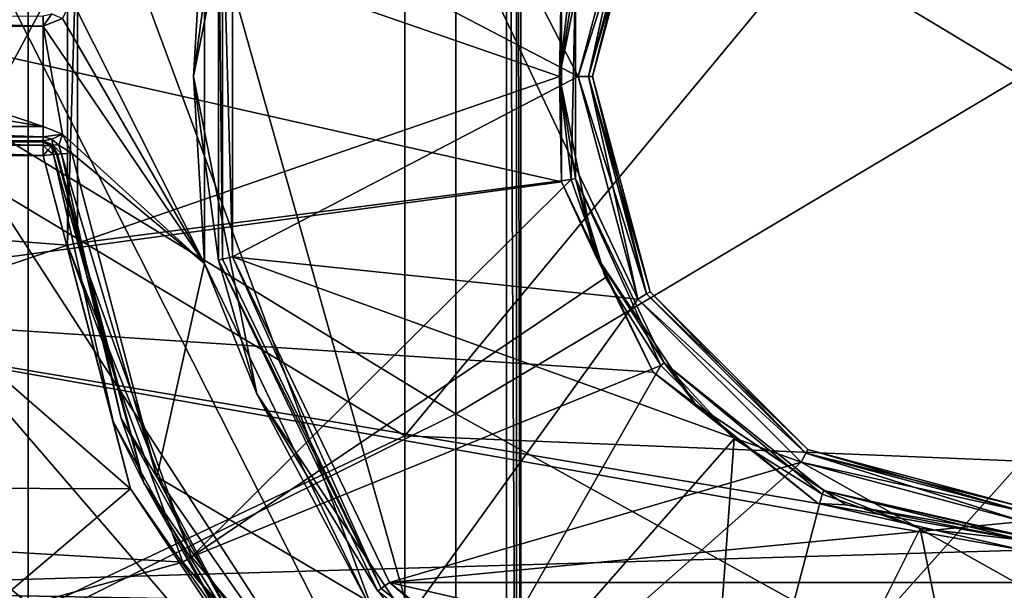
# Model space of a CAD drawing. Extents: x -252 to 252, y -10 to 1339.
# Tile 551 of 656: x -117 to -110, y 1254 to 1258. Entities that reach past the tile are written whole.
import ezdxf

# ---------------------------------------------------------------- set-up
doc = ezdxf.new("R2010")
doc.units = 0
doc.header["$LTSCALE"] = 52.148148
for name, color, linetype in [('172', 7, 'CONTINUOUS'), ('175', 7, 'CONTINUOUS'), ('1904', 7, 'CONTINUOUS'), ('1919', 7, 'CONTINUOUS'), ('2779', 7, 'CONTINUOUS'), ('2783', 7, 'CONTINUOUS'), ('3860', 7, 'CONTINUOUS'), ('3866', 7, 'CONTINUOUS'), ('3872', 7, 'CONTINUOUS'), ('3873', 7, 'CONTINUOUS'), ('3899', 7, 'CONTINUOUS'), ('3901', 7, 'CONTINUOUS'), ('3903', 7, 'CONTINUOUS'), ('570', 7, 'CONTINUOUS'), ('574', 7, 'CONTINUOUS'), ('595', 7, 'CONTINUOUS'), ('596', 7, 'CONTINUOUS'), ('598', 7, 'CONTINUOUS'), ('599', 7, 'CONTINUOUS'), ('635', 7, 'CONTINUOUS'), ('639', 7, 'CONTINUOUS'), ('653', 7, 'CONTINUOUS'), ('668', 7, 'CONTINUOUS'), ('669', 7, 'CONTINUOUS'), ('670', 7, 'CONTINUOUS'), ('671', 7, 'CONTINUOUS'), ('672', 7, 'CONTINUOUS'), ('677', 7, 'CONTINUOUS'), ('678', 7, 'CONTINUOUS'), ('679', 7, 'CONTINUOUS'), ('752', 7, 'CONTINUOUS'), ('754', 7, 'CONTINUOUS'), ('756', 7, 'CONTINUOUS')]:
    doc.layers.add(name, color=color, linetype=linetype)

msp = doc.modelspace()

# ---------------------------------------------------------------- linework, layer by layer
at = {"layer": '172', "color": 7, "linetype": 'CONTINUOUS'}
for points in [[(-118.4789, 1257.5057, 16.5182), (-114.3079, 1260.0066, 17.5635), (-118.4789, 1261.9852, 16.3132), (-118.4789, 1257.5057, 16.5182)], [(-110.0084, 1254.8203, 17.9291), (-110.0084, 1260.1796, 17.9291), (-114.3079, 1254.9971, 17.5637), (-110.0084, 1254.8203, 17.9291)], [(-114.3079, 1254.9971, 17.5637), (-110.0084, 1260.1796, 17.9291), (-114.3079, 1260.0066, 17.5635), (-114.3079, 1254.9971, 17.5637)], [(-114.3079, 1254.9971, 17.5637), (-114.3079, 1260.0066, 17.5635), (-118.4789, 1257.5057, 16.5182), (-114.3079, 1254.9971, 17.5637)], [(-118.4789, 1253.0261, 16.3142), (-114.3079, 1254.9971, 17.5637), (-118.4789, 1257.5057, 16.5182), (-118.4789, 1253.0261, 16.3142)], [(-114.3079, 1250.0124, 17.0653), (-114.3079, 1254.9971, 17.5637), (-118.4789, 1253.0261, 16.3142), (-114.3079, 1250.0124, 17.0653)], [(-114.3079, 1250.0124, 17.0653), (-110.0084, 1254.8203, 17.9291), (-114.3079, 1254.9971, 17.5637), (-114.3079, 1250.0124, 17.0653)], [(-110.0084, 1249.491, 17.3627), (-110.0084, 1254.8203, 17.9291), (-114.3079, 1250.0124, 17.0653), (-110.0084, 1249.491, 17.3627)]]:
    msp.add_3dface(points, dxfattribs=at)
at = {"layer": '175', "color": 7, "linetype": 'CONTINUOUS'}
for points in [[(-110.0075, 1262.0316, 16.7927), (-110.0075, 1257.5, 17), (-113.9518, 1259.8751, 16.6152), (-110.0075, 1262.0316, 16.7927)], [(-117.7886, 1261.7397, 15.5148), (-113.9518, 1259.8751, 16.6152), (-117.7886, 1257.4916, 15.7011), (-117.7886, 1261.7397, 15.5148)], [(-113.9518, 1259.8751, 16.6152), (-113.9518, 1255.1493, 16.6164), (-117.7886, 1257.4916, 15.7011), (-113.9518, 1259.8751, 16.6152)], [(-113.9518, 1259.8751, 16.6152), (-110.0075, 1257.5, 17), (-113.9518, 1255.1493, 16.6164), (-113.9518, 1259.8751, 16.6152)], [(-117.7886, 1257.4916, 15.7011), (-113.9518, 1255.1493, 16.6164), (-117.7886, 1253.2435, 15.5133), (-117.7886, 1257.4916, 15.7011)], [(-110.0075, 1257.5, 17), (-110.0075, 1252.9684, 16.7927), (-113.9518, 1255.1493, 16.6164), (-110.0075, 1257.5, 17)], [(-113.9518, 1255.1493, 16.6164), (-113.9518, 1250.4451, 16.1652), (-117.7886, 1253.2435, 15.5133), (-113.9518, 1255.1493, 16.6164)], [(-113.9518, 1255.1493, 16.6164), (-110.0075, 1252.9684, 16.7927), (-113.9518, 1250.4451, 16.1652), (-113.9518, 1255.1493, 16.6164)]]:
    msp.add_3dface(points, dxfattribs=at)
at = {"layer": '1904', "color": 7, "linetype": 'CONTINUOUS'}
for points in [[(-120.6091, 1259.5198, -64.5), (-120.7493, 1256.8559, -64.5), (-113.6, 1264, -64.5), (-120.6091, 1259.5198, -64.5)], [(-120.7493, 1256.8559, -64.5), (-120.6202, 1254.0914, -64.5), (-113.6, 1264, -64.5), (-120.7493, 1256.8559, -64.5)], [(-120.6202, 1254.0914, -64.5), (-120.2575, 1251.6195, -64.5), (-113.6, 1264, -64.5), (-120.6202, 1254.0914, -64.5)], [(-113.6, 1264, -64.5), (-120.2575, 1251.6195, -64.5), (-113.6, 1251, -64.5), (-113.6, 1264, -64.5)]]:
    msp.add_3dface(points, dxfattribs=at)
at = {"layer": '1919', "color": 7, "linetype": 'CONTINUOUS'}
for points in [[(-113.5, 1264, -68.3), (-113.5, 1251, -64.6), (-113.5, 1251, -68.3), (-113.5, 1264, -68.3)], [(-113.5, 1264, -68.3), (-113.5, 1264, -64.6), (-113.5, 1251, -64.6), (-113.5, 1264, -68.3)]]:
    msp.add_3dface(points, dxfattribs=at)
at = {"layer": '2779', "color": 7, "linetype": 'CONTINUOUS'}
for points in [[(-113.6, 1264, -64.5), (-113.5293, 1251, -64.5293), (-113.5293, 1264, -64.5293), (-113.6, 1264, -64.5)], [(-113.6, 1264, -64.5), (-113.6, 1251, -64.5), (-113.5293, 1251, -64.5293), (-113.6, 1264, -64.5)], [(-113.5293, 1251, -64.5293), (-113.5, 1251, -64.6), (-113.5293, 1264, -64.5293), (-113.5293, 1251, -64.5293)], [(-113.5, 1251, -64.6), (-113.5, 1264, -64.6), (-113.5293, 1264, -64.5293), (-113.5, 1251, -64.6)]]:
    msp.add_3dface(points, dxfattribs=at)
at = {"layer": '2783', "color": 7, "linetype": 'CONTINUOUS'}
for points in [[(-117.1579, 1263.9601, -68.3), (-113.5, 1251, -68.3), (-117.5813, 1262.008, -68.3), (-117.1579, 1263.9601, -68.3)], [(-113.5, 1264, -68.3), (-113.5, 1251, -68.3), (-117.1579, 1263.9601, -68.3), (-113.5, 1264, -68.3)], [(-117.5813, 1262.008, -68.3), (-113.5, 1251, -68.3), (-117.8781, 1259.6412, -68.3), (-117.5813, 1262.008, -68.3)], [(-117.8781, 1259.6412, -68.3), (-113.5, 1251, -68.3), (-117.9599, 1257.8862, -68.3), (-117.8781, 1259.6412, -68.3)], [(-117.9599, 1257.8862, -68.3), (-113.5, 1251, -68.3), (-117.9291, 1256.1432, -68.3), (-117.9599, 1257.8862, -68.3)], [(-117.9291, 1256.1432, -68.3), (-113.5, 1251, -68.3), (-117.8011, 1254.5435, -68.3), (-117.9291, 1256.1432, -68.3)], [(-117.8011, 1254.5435, -68.3), (-113.5, 1251, -68.3), (-117.4875, 1252.4839, -68.3), (-117.8011, 1254.5435, -68.3)]]:
    msp.add_3dface(points, dxfattribs=at)
at = {"layer": '3860', "color": 7, "linetype": 'CONTINUOUS'}
for points in [[(-122.1969, 1259.1744, 13.5), (-122.2387, 1256.7486, 13.5), (-116.6585, 1258.6746, 13.5), (-122.1969, 1259.1744, 13.5)], [(-116.6585, 1258.6746, 13.5), (-122.2387, 1256.7486, 13.5), (-116.6585, 1256.3253, 13.5), (-116.6585, 1258.6746, 13.5)], [(-122.2387, 1256.7486, 13.5), (-122.0803, 1254.4804, 13.5), (-116.6585, 1256.3253, 13.5), (-122.2387, 1256.7486, 13.5)], [(-116.6585, 1256.3253, 13.5), (-122.0803, 1254.4804, 13.5), (-115.8547, 1254.1179, 13.5), (-116.6585, 1256.3253, 13.5)], [(-122.0803, 1254.4804, 13.5), (-121.778, 1252.489, 13.5), (-115.8547, 1254.1179, 13.5), (-122.0803, 1254.4804, 13.5)], [(-115.8547, 1254.1179, 13.5), (-121.778, 1252.489, 13.5), (-114.3442, 1252.3189, 13.5), (-115.8547, 1254.1179, 13.5)]]:
    msp.add_3dface(points, dxfattribs=at)
at = {"layer": '3866', "color": 7, "linetype": 'CONTINUOUS'}
for points in [[(-113.2172, 1256.7654, 8), (-119.6346, 1258.2141, 8), (-113.2172, 1258.2346, 8), (-113.2172, 1256.7654, 8)], [(-119.5903, 1255.9006, 8), (-119.6346, 1258.2141, 8), (-113.2172, 1256.7654, 8), (-119.5903, 1255.9006, 8)], [(-112.5788, 1255.4411, 8), (-119.5903, 1255.9006, 8), (-113.2172, 1256.7654, 8), (-112.5788, 1255.4411, 8)], [(-111.4286, 1254.5253, 8), (-119.5903, 1255.9006, 8), (-112.5788, 1255.4411, 8), (-111.4286, 1254.5253, 8)], [(-110, 1254.2, 8), (-119.5903, 1255.9006, 8), (-111.4286, 1254.5253, 8), (-110, 1254.2, 8)], [(-119.3635, 1253.9269, 8), (-119.5903, 1255.9006, 8), (-110, 1254.2, 8), (-119.3635, 1253.9269, 8)], [(-100.6946, 1253.5797, 8), (-119.3635, 1253.9269, 8), (-110, 1254.2, 8), (-100.6946, 1253.5797, 8)], [(-119.0258, 1252.2524, 8), (-119.3635, 1253.9269, 8), (-100.6946, 1253.5797, 8), (-119.0258, 1252.2524, 8)]]:
    msp.add_3dface(points, dxfattribs=at)
at = {"layer": '3872', "color": 7, "linetype": 'CONTINUOUS'}
for points in [[(-113.1198, 1258.2121, 9.9386), (-113.1198, 1256.7879, 9.9386), (-113.1198, 1258.2121, 8.1), (-113.1198, 1258.2121, 9.9386)], [(-113.1198, 1258.2121, 8.1), (-113.1198, 1256.7879, 9.9386), (-113.1198, 1256.7879, 8.1), (-113.1198, 1258.2121, 8.1)], [(-113.1198, 1256.7879, 8.1), (-112.5019, 1255.5048, 9.9386), (-112.5019, 1255.5048, 8.1), (-113.1198, 1256.7879, 8.1)], [(-113.1198, 1256.7879, 9.9386), (-112.5019, 1255.5048, 9.9386), (-113.1198, 1256.7879, 8.1), (-113.1198, 1256.7879, 9.9386)], [(-112.5019, 1255.5048, 8.1), (-111.3884, 1254.6169, 9.9386), (-111.3884, 1254.6169, 8.1), (-112.5019, 1255.5048, 8.1)], [(-112.5019, 1255.5048, 9.9386), (-111.3884, 1254.6169, 9.9386), (-112.5019, 1255.5048, 8.1), (-112.5019, 1255.5048, 9.9386)], [(-110, 1254.3, 9.9386), (-110, 1254.3, 8.1), (-111.3884, 1254.6169, 8.1), (-110, 1254.3, 9.9386)], [(-111.3884, 1254.6169, 9.9386), (-110, 1254.3, 9.9386), (-111.3884, 1254.6169, 8.1), (-111.3884, 1254.6169, 9.9386)]]:
    msp.add_3dface(points, dxfattribs=at)
at = {"layer": '3873', "color": 7, "linetype": 'CONTINUOUS'}
for points in [[(-116.5891, 1258.6618, 13.4707), (-116.5891, 1256.3382, 13.4707), (-113.2293, 1257.5, 10.0093), (-116.5891, 1258.6618, 13.4707)], [(-113.1483, 1258.2186, 10.0093), (-116.5891, 1258.6618, 13.4707), (-113.2293, 1257.5, 10.0093), (-113.1483, 1258.2186, 10.0093)], [(-113.2293, 1257.5, 10.0093), (-116.5891, 1256.3382, 13.4707), (-113.1483, 1256.7814, 10.0093), (-113.2293, 1257.5, 10.0093)], [(-116.5891, 1256.3382, 13.4707), (-115.7943, 1254.1546, 13.4707), (-113.1483, 1256.7814, 10.0093), (-116.5891, 1256.3382, 13.4707)], [(-113.1483, 1256.7814, 10.0093), (-115.7943, 1254.1546, 13.4707), (-112.9095, 1256.0989, 10.0093), (-113.1483, 1256.7814, 10.0093)], [(-112.9095, 1256.0989, 10.0093), (-115.7943, 1254.1546, 13.4707), (-112.5248, 1255.4866, 10.0093), (-112.9095, 1256.0989, 10.0093)], [(-115.7943, 1254.1546, 13.4707), (-114.3007, 1252.3746, 13.4707), (-112.5248, 1255.4866, 10.0093), (-115.7943, 1254.1546, 13.4707)], [(-112.5248, 1255.4866, 10.0093), (-114.3007, 1252.3746, 13.4707), (-112.0134, 1254.9752, 10.0093), (-112.5248, 1255.4866, 10.0093)], [(-114.3007, 1252.3746, 13.4707), (-112.2884, 1251.2128, 13.4707), (-112.0134, 1254.9752, 10.0093), (-114.3007, 1252.3746, 13.4707)], [(-112.0134, 1254.9752, 10.0093), (-112.2884, 1251.2128, 13.4707), (-111.4011, 1254.5905, 10.0093), (-112.0134, 1254.9752, 10.0093)], [(-111.4011, 1254.5905, 10.0093), (-112.2884, 1251.2128, 13.4707), (-110.7186, 1254.3517, 10.0093), (-111.4011, 1254.5905, 10.0093)], [(-112.2884, 1251.2128, 13.4707), (-110, 1250.8093, 13.4707), (-110.7186, 1254.3517, 10.0093), (-112.2884, 1251.2128, 13.4707)], [(-110, 1250.8093, 13.4707), (-110, 1254.2707, 10.0093), (-110.7186, 1254.3517, 10.0093), (-110, 1250.8093, 13.4707)]]:
    msp.add_3dface(points, dxfattribs=at)
at = {"layer": '3899', "color": 7, "linetype": 'CONTINUOUS'}
for points in [[(-116.6585, 1258.6746, 13.5), (-116.6585, 1256.3253, 13.5), (-116.5891, 1258.6618, 13.4707), (-116.6585, 1258.6746, 13.5)], [(-116.6585, 1256.3253, 13.5), (-116.5891, 1256.3382, 13.4707), (-116.5891, 1258.6618, 13.4707), (-116.6585, 1256.3253, 13.5)], [(-116.6585, 1256.3253, 13.5), (-115.7943, 1254.1546, 13.4707), (-116.5891, 1256.3382, 13.4707), (-116.6585, 1256.3253, 13.5)], [(-116.6585, 1256.3253, 13.5), (-115.8547, 1254.1179, 13.5), (-115.7943, 1254.1546, 13.4707), (-116.6585, 1256.3253, 13.5)], [(-115.8547, 1254.1179, 13.5), (-114.3007, 1252.3746, 13.4707), (-115.7943, 1254.1546, 13.4707), (-115.8547, 1254.1179, 13.5)], [(-115.8547, 1254.1179, 13.5), (-114.3442, 1252.3189, 13.5), (-114.3007, 1252.3746, 13.4707), (-115.8547, 1254.1179, 13.5)]]:
    msp.add_3dface(points, dxfattribs=at)
at = {"layer": '3901', "color": 7, "linetype": 'CONTINUOUS'}
for points in [[(-113.1198, 1258.2121, 9.9386), (-113.1483, 1258.2186, 10.0093), (-113.2293, 1257.5, 10.0093), (-113.1198, 1258.2121, 9.9386)], [(-113.1198, 1258.2121, 9.9386), (-113.2293, 1257.5, 10.0093), (-113.1483, 1256.7814, 10.0093), (-113.1198, 1258.2121, 9.9386)], [(-113.1198, 1256.7879, 9.9386), (-113.1198, 1258.2121, 9.9386), (-113.1483, 1256.7814, 10.0093), (-113.1198, 1256.7879, 9.9386)], [(-113.1198, 1256.7879, 9.9386), (-113.1483, 1256.7814, 10.0093), (-112.9095, 1256.0989, 10.0093), (-113.1198, 1256.7879, 9.9386)], [(-112.5019, 1255.5048, 9.9386), (-113.1198, 1256.7879, 9.9386), (-112.5248, 1255.4866, 10.0093), (-112.5019, 1255.5048, 9.9386)], [(-113.1198, 1256.7879, 9.9386), (-112.9095, 1256.0989, 10.0093), (-112.5248, 1255.4866, 10.0093), (-113.1198, 1256.7879, 9.9386)], [(-112.5019, 1255.5048, 9.9386), (-112.5248, 1255.4866, 10.0093), (-112.0134, 1254.9752, 10.0093), (-112.5019, 1255.5048, 9.9386)], [(-112.5019, 1255.5048, 9.9386), (-112.0134, 1254.9752, 10.0093), (-111.4011, 1254.5905, 10.0093), (-112.5019, 1255.5048, 9.9386)], [(-111.3884, 1254.6169, 9.9386), (-112.5019, 1255.5048, 9.9386), (-111.4011, 1254.5905, 10.0093), (-111.3884, 1254.6169, 9.9386)], [(-111.3884, 1254.6169, 9.9386), (-111.4011, 1254.5905, 10.0093), (-110.7186, 1254.3517, 10.0093), (-111.3884, 1254.6169, 9.9386)], [(-111.3884, 1254.6169, 9.9386), (-110, 1254.2707, 10.0093), (-110, 1254.2924, 9.9768), (-111.3884, 1254.6169, 9.9386)], [(-110, 1254.2707, 10.0093), (-111.3884, 1254.6169, 9.9386), (-110.7186, 1254.3517, 10.0093), (-110, 1254.2707, 10.0093)], [(-110, 1254.3, 9.9386), (-111.3884, 1254.6169, 9.9386), (-110, 1254.2924, 9.9768), (-110, 1254.3, 9.9386)]]:
    msp.add_3dface(points, dxfattribs=at)
at = {"layer": '3903', "color": 7, "linetype": 'CONTINUOUS'}
for points in [[(-113.1198, 1258.2121, 8.1), (-113.2293, 1257.5, 8.0293), (-112.9835, 1258.7358, 8.0293), (-113.1198, 1258.2121, 8.1)], [(-113.2293, 1257.5, 8.0293), (-113.2172, 1258.2346, 8), (-112.9835, 1258.7358, 8.0293), (-113.2293, 1257.5, 8.0293)], [(-113.2172, 1256.7654, 8), (-113.2172, 1258.2346, 8), (-113.2293, 1257.5, 8.0293), (-113.2172, 1256.7654, 8)], [(-113.1198, 1258.2121, 8.1), (-113.1198, 1256.7879, 8.1), (-113.2293, 1257.5, 8.0293), (-113.1198, 1258.2121, 8.1)], [(-113.1198, 1256.7879, 8.1), (-112.9835, 1256.2642, 8.0293), (-113.2293, 1257.5, 8.0293), (-113.1198, 1256.7879, 8.1)], [(-112.9835, 1256.2642, 8.0293), (-113.2172, 1256.7654, 8), (-113.2293, 1257.5, 8.0293), (-112.9835, 1256.2642, 8.0293)], [(-112.5788, 1255.4411, 8), (-113.2172, 1256.7654, 8), (-112.9835, 1256.2642, 8.0293), (-112.5788, 1255.4411, 8)], [(-113.1198, 1256.7879, 8.1), (-112.5019, 1255.5048, 8.1), (-112.9835, 1256.2642, 8.0293), (-113.1198, 1256.7879, 8.1)], [(-112.5019, 1255.5048, 8.1), (-112.2835, 1255.2165, 8.0293), (-112.9835, 1256.2642, 8.0293), (-112.5019, 1255.5048, 8.1)], [(-112.2835, 1255.2165, 8.0293), (-112.5788, 1255.4411, 8), (-112.9835, 1256.2642, 8.0293), (-112.2835, 1255.2165, 8.0293)], [(-112.5019, 1255.5048, 8.1), (-111.3884, 1254.6169, 8.1), (-112.2835, 1255.2165, 8.0293), (-112.5019, 1255.5048, 8.1)], [(-111.4286, 1254.5253, 8), (-112.5788, 1255.4411, 8), (-112.2835, 1255.2165, 8.0293), (-111.4286, 1254.5253, 8)], [(-111.3884, 1254.6169, 8.1), (-111.2358, 1254.5165, 8.0293), (-112.2835, 1255.2165, 8.0293), (-111.3884, 1254.6169, 8.1)], [(-111.2358, 1254.5165, 8.0293), (-111.4286, 1254.5253, 8), (-112.2835, 1255.2165, 8.0293), (-111.2358, 1254.5165, 8.0293)], [(-111.3884, 1254.6169, 8.1), (-110, 1254.3, 8.1), (-111.2358, 1254.5165, 8.0293), (-111.3884, 1254.6169, 8.1)], [(-110, 1254.2707, 8.0293), (-111.4286, 1254.5253, 8), (-111.2358, 1254.5165, 8.0293), (-110, 1254.2707, 8.0293)], [(-110, 1254.2, 8), (-111.4286, 1254.5253, 8), (-110, 1254.2707, 8.0293), (-110, 1254.2, 8)], [(-110, 1254.3, 8.1), (-110, 1254.2707, 8.0293), (-111.2358, 1254.5165, 8.0293), (-110, 1254.3, 8.1)]]:
    msp.add_3dface(points, dxfattribs=at)
at = {"layer": '570', "color": 7, "linetype": 'CONTINUOUS'}
for points in [[(-117.7081, 1261.4883, 0.5), (-116.9326, 1250.0549, 0.5), (-116.9326, 1264.9451, 0.5), (-117.7081, 1261.4883, 0.5)], [(-116.9326, 1264.9451, 0.5), (-116.9326, 1250.0549, 0.5), (-112.6837, 1255.9487, 0.5), (-116.9326, 1264.9451, 0.5)], [(-112.6836, 1259.0515, 0.5), (-116.9326, 1264.9451, 0.5), (-113.1, 1257.5001, 0.5), (-112.6836, 1259.0515, 0.5)], [(-113.1, 1257.5001, 0.5), (-116.9326, 1264.9451, 0.5), (-112.6837, 1255.9487, 0.5), (-113.1, 1257.5001, 0.5)], [(-117.593, 1252.8058, 0.5), (-116.9326, 1250.0549, 0.5), (-117.7081, 1261.4883, 0.5), (-117.593, 1252.8058, 0.5)], [(-112.6837, 1255.9487, 0.5), (-116.9326, 1250.0549, 0.5), (-111.5461, 1254.8132, 0.5), (-112.6837, 1255.9487, 0.5)], [(-116.9326, 1250.0549, 0.5), (-103.0674, 1250.0549, 0.5), (-111.5461, 1254.8132, 0.5), (-116.9326, 1250.0549, 0.5)], [(-111.5461, 1254.8132, 0.5), (-103.0674, 1250.0549, 0.5), (-110, 1254.4, 0.5), (-111.5461, 1254.8132, 0.5)]]:
    msp.add_3dface(points, dxfattribs=at)
at = {"layer": '574', "color": 7, "linetype": 'CONTINUOUS'}
for points in [[(-113.1, 1257.4999, -11), (-115.5082, 1258.7577, -11), (-112.6837, 1259.0513, -11), (-113.1, 1257.4999, -11)], [(-115.5082, 1256.2422, -11), (-115.5082, 1258.7577, -11), (-113.1, 1257.4999, -11), (-115.5082, 1256.2422, -11)], [(-112.6836, 1255.9485, -11), (-115.5082, 1256.2422, -11), (-113.1, 1257.4999, -11), (-112.6836, 1255.9485, -11)], [(-116.2182, 1254.6266, -11), (-118.8939, 1256.95, -11), (-116.8279, 1256.95, -11), (-116.2182, 1254.6266, -11)], [(-118.7351, 1254.6375, -11), (-118.8939, 1256.95, -11), (-116.2182, 1254.6266, -11), (-118.7351, 1254.6375, -11)], [(-111.546, 1254.8131, -11), (-115.5082, 1256.2422, -11), (-112.6836, 1255.9485, -11), (-111.546, 1254.8131, -11)], [(-114.4152, 1253.9749, -11), (-115.5082, 1256.2422, -11), (-111.546, 1254.8131, -11), (-114.4152, 1253.9749, -11)], [(-110, 1254.4, -11), (-114.4152, 1253.9749, -11), (-111.546, 1254.8131, -11), (-110, 1254.4, -11)], [(-118.4418, 1252.7393, -11), (-118.7351, 1254.6375, -11), (-116.2182, 1254.6266, -11), (-118.4418, 1252.7393, -11)], [(-114.8432, 1252.6558, -11), (-118.4418, 1252.7393, -11), (-116.2182, 1254.6266, -11), (-114.8432, 1252.6558, -11)], [(-105.5848, 1253.9749, -11), (-114.4152, 1253.9749, -11), (-110, 1254.4, -11), (-105.5848, 1253.9749, -11)], [(-112.4459, 1252.407, -11), (-114.4152, 1253.9749, -11), (-107.554, 1252.407, -11), (-112.4459, 1252.407, -11)], [(-107.554, 1252.407, -11), (-114.4152, 1253.9749, -11), (-105.5848, 1253.9749, -11), (-107.554, 1252.407, -11)]]:
    msp.add_3dface(points, dxfattribs=at)
at = {"layer": '595', "color": 7, "linetype": 'CONTINUOUS'}
for points in [[(-113, 1257.5, 0.4), (-112.5981, 1259, -10.9), (-112.5981, 1259, 0.4), (-113, 1257.5, 0.4)], [(-113, 1257.5, -10.9), (-112.5981, 1259, -10.9), (-113, 1257.5, 0.4), (-113, 1257.5, -10.9)], [(-112.5981, 1256, -10.9), (-113, 1257.5, -10.9), (-112.5981, 1256, 0.4), (-112.5981, 1256, -10.9)], [(-112.5981, 1256, 0.4), (-113, 1257.5, -10.9), (-113, 1257.5, 0.4), (-112.5981, 1256, 0.4)], [(-111.5, 1254.9019, -10.9), (-112.5981, 1256, -10.9), (-111.5, 1254.9019, 0.4), (-111.5, 1254.9019, -10.9)], [(-111.5, 1254.9019, 0.4), (-112.5981, 1256, -10.9), (-112.5981, 1256, 0.4), (-111.5, 1254.9019, 0.4)], [(-110, 1254.5, 0.4), (-111.5, 1254.9019, -10.9), (-111.5, 1254.9019, 0.4), (-110, 1254.5, 0.4)], [(-110, 1254.5, 0.4), (-110, 1254.5, -10.9), (-111.5, 1254.9019, -10.9), (-110, 1254.5, 0.4)]]:
    msp.add_3dface(points, dxfattribs=at)
at = {"layer": '596', "color": 7, "linetype": 'CONTINUOUS'}
for points in [[(-115.7032, 1256.1979, -15), (-116.6285, 1258.0339, -15), (-115.7032, 1258.802, -15), (-115.7032, 1256.1979, -15)], [(-116.692, 1257.9032, -15), (-116.6285, 1258.0339, -15), (-115.7032, 1256.1979, -15), (-116.692, 1257.9032, -15)], [(-118.9, 1257.5, -15), (-118.8975, 1257.85, -15), (-116.8279, 1257.15, -15), (-118.9, 1257.5, -15)], [(-118.8975, 1257.85, -15), (-116.8279, 1257.85, -15), (-116.8279, 1257.15, -15), (-118.8975, 1257.85, -15)], [(-116.8279, 1257.85, -15), (-116.692, 1257.9032, -15), (-115.7032, 1256.1979, -15), (-116.8279, 1257.85, -15)], [(-116.8279, 1257.15, -15), (-116.8279, 1257.85, -15), (-116.6924, 1257.0971, -15), (-116.8279, 1257.15, -15)], [(-116.6924, 1257.0971, -15), (-116.8279, 1257.85, -15), (-115.7032, 1256.1979, -15), (-116.6924, 1257.0971, -15)], [(-118.8975, 1257.15, -15), (-118.9, 1257.5, -15), (-116.8279, 1257.15, -15), (-118.8975, 1257.15, -15)], [(-116.6285, 1256.9661, -15), (-116.6924, 1257.0971, -15), (-115.7032, 1256.1979, -15), (-116.6285, 1256.9661, -15)], [(-116.0367, 1254.7106, -15), (-116.6285, 1256.9661, -15), (-115.7032, 1256.1979, -15), (-116.0367, 1254.7106, -15)], [(-114.5718, 1253.8506, -15), (-116.0367, 1254.7106, -15), (-115.7032, 1256.1979, -15), (-114.5718, 1253.8506, -15)], [(-114.7018, 1252.7973, -15), (-116.0367, 1254.7106, -15), (-114.5718, 1253.8506, -15), (-114.7018, 1252.7973, -15)]]:
    msp.add_3dface(points, dxfattribs=at)
at = {"layer": '598', "color": 7, "linetype": 'CONTINUOUS'}
for points in [[(-115.6058, 1256.2205, -14.9), (-115.6058, 1258.7795, -14.9), (-115.6058, 1256.2205, -11.1), (-115.6058, 1256.2205, -14.9)], [(-115.6058, 1256.2205, -11.1), (-115.6058, 1258.7795, -14.9), (-115.6058, 1258.7795, -11.1), (-115.6058, 1256.2205, -11.1)], [(-114.4955, 1253.9149, -11.1), (-115.6058, 1256.2205, -14.9), (-115.6058, 1256.2205, -11.1), (-114.4955, 1253.9149, -11.1)], [(-114.4955, 1253.9149, -14.9), (-115.6058, 1256.2205, -14.9), (-114.4955, 1253.9149, -11.1), (-114.4955, 1253.9149, -14.9)]]:
    msp.add_3dface(points, dxfattribs=at)
at = {"layer": '599', "color": 7, "linetype": 'CONTINUOUS'}
for points in [[(-116.7282, 1256.958, -11.1), (-116.1274, 1254.6684, -14.9), (-116.1274, 1254.6684, -11.1), (-116.7282, 1256.958, -11.1)], [(-116.7282, 1256.958, -14.9), (-116.1274, 1254.6684, -14.9), (-116.7282, 1256.958, -11.1), (-116.7282, 1256.958, -14.9)], [(-116.1274, 1254.6684, -11.1), (-114.773, 1252.727, -14.9), (-114.773, 1252.727, -11.1), (-116.1274, 1254.6684, -11.1)], [(-116.1274, 1254.6684, -14.9), (-114.773, 1252.727, -14.9), (-116.1274, 1254.6684, -11.1), (-116.1274, 1254.6684, -14.9)]]:
    msp.add_3dface(points, dxfattribs=at)
at = {"layer": '635', "color": 7, "linetype": 'CONTINUOUS'}
for points in [[(-112.6836, 1259.0515, 0.5), (-113.1, 1257.5001, 0.5), (-112.6234, 1259.0146, 0.4707), (-112.6836, 1259.0515, 0.5)], [(-112.6234, 1259.0146, 0.4707), (-113.1, 1257.5001, 0.5), (-113.0293, 1257.5, 0.4707), (-112.6234, 1259.0146, 0.4707)], [(-112.5981, 1259, 0.4), (-112.6234, 1259.0146, 0.4707), (-113.0293, 1257.5, 0.4707), (-112.5981, 1259, 0.4)], [(-113, 1257.5, 0.4), (-112.5981, 1259, 0.4), (-113.0293, 1257.5, 0.4707), (-113, 1257.5, 0.4)], [(-113.1, 1257.5001, 0.5), (-112.6837, 1255.9487, 0.5), (-113.0293, 1257.5, 0.4707), (-113.1, 1257.5001, 0.5)], [(-113.0293, 1257.5, 0.4707), (-112.6837, 1255.9487, 0.5), (-112.6234, 1255.9854, 0.4707), (-113.0293, 1257.5, 0.4707)], [(-113, 1257.5, 0.4), (-113.0293, 1257.5, 0.4707), (-112.6234, 1255.9854, 0.4707), (-113, 1257.5, 0.4)], [(-112.5981, 1256, 0.4), (-113, 1257.5, 0.4), (-112.6234, 1255.9854, 0.4707), (-112.5981, 1256, 0.4)], [(-112.5981, 1256, 0.4), (-112.6234, 1255.9854, 0.4707), (-111.5146, 1254.8766, 0.4707), (-112.5981, 1256, 0.4)], [(-111.5, 1254.9019, 0.4), (-112.5981, 1256, 0.4), (-111.5146, 1254.8766, 0.4707), (-111.5, 1254.9019, 0.4)], [(-112.6234, 1255.9854, 0.4707), (-112.6837, 1255.9487, 0.5), (-111.5146, 1254.8766, 0.4707), (-112.6234, 1255.9854, 0.4707)], [(-112.6837, 1255.9487, 0.5), (-111.5461, 1254.8132, 0.5), (-111.5146, 1254.8766, 0.4707), (-112.6837, 1255.9487, 0.5)], [(-111.5, 1254.9019, 0.4), (-111.5146, 1254.8766, 0.4707), (-110, 1254.4707, 0.4707), (-111.5, 1254.9019, 0.4)], [(-110, 1254.5, 0.4), (-111.5, 1254.9019, 0.4), (-110, 1254.4707, 0.4707), (-110, 1254.5, 0.4)], [(-111.5461, 1254.8132, 0.5), (-110, 1254.4, 0.5), (-111.5146, 1254.8766, 0.4707), (-111.5461, 1254.8132, 0.5)], [(-111.5146, 1254.8766, 0.4707), (-110, 1254.4, 0.5), (-110, 1254.4707, 0.4707), (-111.5146, 1254.8766, 0.4707)]]:
    msp.add_3dface(points, dxfattribs=at)
at = {"layer": '639', "color": 7, "linetype": 'CONTINUOUS'}
for points in [[(-116.8279, 1257.05, -11.1), (-118.8939, 1257.05, -14.9), (-116.8279, 1257.05, -14.9), (-116.8279, 1257.05, -11.1)], [(-118.8939, 1257.05, -11.1), (-118.8939, 1257.05, -14.9), (-116.8279, 1257.05, -11.1), (-118.8939, 1257.05, -11.1)]]:
    msp.add_3dface(points, dxfattribs=at)
at = {"layer": '653', "color": 7, "linetype": 'CONTINUOUS'}
for points in [[(-116.8279, 1257.05, -11.1), (-116.8279, 1257.05, -14.9), (-116.7601, 1257.0235, -14.9), (-116.8279, 1257.05, -11.1)], [(-116.8279, 1257.05, -11.1), (-116.7601, 1257.0235, -14.9), (-116.7601, 1257.0235, -11.1), (-116.8279, 1257.05, -11.1)], [(-116.7282, 1256.958, -14.9), (-116.7282, 1256.958, -11.1), (-116.7601, 1257.0235, -11.1), (-116.7282, 1256.958, -14.9)], [(-116.7601, 1257.0235, -14.9), (-116.7282, 1256.958, -14.9), (-116.7601, 1257.0235, -11.1), (-116.7601, 1257.0235, -14.9)]]:
    msp.add_3dface(points, dxfattribs=at)
at = {"layer": '668', "color": 7, "linetype": 'CONTINUOUS'}
for points in [[(-116.7663, 1257.9363, -14.9707), (-116.8279, 1257.85, -15), (-116.8279, 1257.9207, -14.9707), (-116.7663, 1257.9363, -14.9707)], [(-116.692, 1257.9032, -15), (-116.8279, 1257.85, -15), (-116.7663, 1257.9363, -14.9707), (-116.692, 1257.9032, -15)]]:
    msp.add_3dface(points, dxfattribs=at)
at = {"layer": '669', "color": 7, "linetype": 'CONTINUOUS'}
for points in [[(-116.8279, 1257.85, -15), (-118.8975, 1257.85, -15), (-118.8952, 1257.918, -14.9733), (-116.8279, 1257.85, -15)], [(-116.8279, 1257.9207, -14.9707), (-116.8279, 1257.85, -15), (-118.8952, 1257.918, -14.9733), (-116.8279, 1257.9207, -14.9707)]]:
    msp.add_3dface(points, dxfattribs=at)
at = {"layer": '670', "color": 7, "linetype": 'CONTINUOUS'}
for points in [[(-118.8958, 1257.0972, -14.9849), (-118.8975, 1257.15, -15), (-116.8279, 1257.0793, -14.9707), (-118.8958, 1257.0972, -14.9849)], [(-118.8975, 1257.15, -15), (-116.8279, 1257.15, -15), (-116.8279, 1257.0793, -14.9707), (-118.8975, 1257.15, -15)], [(-118.8946, 1257.0663, -14.9548), (-118.8958, 1257.0972, -14.9849), (-116.8279, 1257.0793, -14.9707), (-118.8946, 1257.0663, -14.9548)], [(-116.8279, 1257.05, -14.9), (-118.8946, 1257.0663, -14.9548), (-116.8279, 1257.0793, -14.9707), (-116.8279, 1257.05, -14.9)], [(-116.8279, 1257.05, -14.9), (-118.8939, 1257.05, -14.9), (-118.8946, 1257.0663, -14.9548), (-116.8279, 1257.05, -14.9)]]:
    msp.add_3dface(points, dxfattribs=at)
at = {"layer": '671', "color": 7, "linetype": 'CONTINUOUS'}
for points in [[(-116.8279, 1257.15, -15), (-116.6924, 1257.0971, -15), (-116.8279, 1257.0793, -14.9707), (-116.8279, 1257.15, -15)], [(-116.8279, 1257.0793, -14.9707), (-116.6924, 1257.0971, -15), (-116.7663, 1257.0637, -14.9707), (-116.8279, 1257.0793, -14.9707)], [(-116.7663, 1257.0637, -14.9707), (-116.6924, 1257.0971, -15), (-116.7195, 1257.0205, -14.9707), (-116.7663, 1257.0637, -14.9707)], [(-116.6924, 1257.0971, -15), (-116.6285, 1256.9661, -15), (-116.7195, 1257.0205, -14.9707), (-116.6924, 1257.0971, -15)], [(-116.8279, 1257.05, -14.9), (-116.8279, 1257.0793, -14.9707), (-116.7663, 1257.0637, -14.9707), (-116.8279, 1257.05, -14.9)], [(-116.7601, 1257.0235, -14.9), (-116.8279, 1257.05, -14.9), (-116.7663, 1257.0637, -14.9707), (-116.7601, 1257.0235, -14.9)], [(-116.7601, 1257.0235, -14.9), (-116.7663, 1257.0637, -14.9707), (-116.7195, 1257.0205, -14.9707), (-116.7601, 1257.0235, -14.9)], [(-116.7282, 1256.958, -14.9), (-116.7601, 1257.0235, -14.9), (-116.699, 1256.9604, -14.9707), (-116.7282, 1256.958, -14.9)], [(-116.7601, 1257.0235, -14.9), (-116.7195, 1257.0205, -14.9707), (-116.699, 1256.9604, -14.9707), (-116.7601, 1257.0235, -14.9)], [(-116.7195, 1257.0205, -14.9707), (-116.6285, 1256.9661, -15), (-116.699, 1256.9604, -14.9707), (-116.7195, 1257.0205, -14.9707)]]:
    msp.add_3dface(points, dxfattribs=at)
at = {"layer": '672', "color": 7, "linetype": 'CONTINUOUS'}
for points in [[(-116.7282, 1256.958, -14.9), (-116.699, 1256.9604, -14.9707), (-116.2842, 1255.1175, -14.9707), (-116.7282, 1256.958, -14.9)], [(-116.1274, 1254.6684, -14.9), (-116.7282, 1256.958, -14.9), (-116.2842, 1255.1175, -14.9707), (-116.1274, 1254.6684, -14.9)], [(-116.6285, 1256.9661, -15), (-116.0367, 1254.7106, -15), (-116.699, 1256.9604, -14.9707), (-116.6285, 1256.9661, -15)], [(-116.699, 1256.9604, -14.9707), (-116.0367, 1254.7106, -15), (-116.2842, 1255.1175, -14.9707), (-116.699, 1256.9604, -14.9707)], [(-116.1274, 1254.6684, -14.9), (-116.2842, 1255.1175, -14.9707), (-115.373, 1253.4628, -14.9707), (-116.1274, 1254.6684, -14.9)], [(-116.2842, 1255.1175, -14.9707), (-116.0367, 1254.7106, -15), (-115.373, 1253.4628, -14.9707), (-116.2842, 1255.1175, -14.9707)], [(-116.0367, 1254.7106, -15), (-114.7018, 1252.7973, -15), (-115.373, 1253.4628, -14.9707), (-116.0367, 1254.7106, -15)], [(-114.773, 1252.727, -14.9), (-116.1274, 1254.6684, -14.9), (-115.373, 1253.4628, -14.9707), (-114.773, 1252.727, -14.9)]]:
    msp.add_3dface(points, dxfattribs=at)
at = {"layer": '677', "color": 7, "linetype": 'CONTINUOUS'}
for points in [[(-116.7356, 1256.9578, -11.0624), (-116.1274, 1254.6684, -11.1), (-116.7566, 1256.9559, -11.0302), (-116.7356, 1256.9578, -11.0624)], [(-116.7282, 1256.958, -11.1), (-116.1274, 1254.6684, -11.1), (-116.7356, 1256.9578, -11.0624), (-116.7282, 1256.958, -11.1)], [(-116.339, 1255.0967, -11.0293), (-116.8279, 1256.95, -11), (-116.7566, 1256.9559, -11.0302), (-116.339, 1255.0967, -11.0293)], [(-116.2182, 1254.6266, -11), (-116.8279, 1256.95, -11), (-116.339, 1255.0967, -11.0293), (-116.2182, 1254.6266, -11)], [(-116.1274, 1254.6684, -11.1), (-116.339, 1255.0967, -11.0293), (-116.7566, 1256.9559, -11.0302), (-116.1274, 1254.6684, -11.1)], [(-116.1274, 1254.6684, -11.1), (-115.4198, 1253.4276, -11.0293), (-116.339, 1255.0967, -11.0293), (-116.1274, 1254.6684, -11.1)], [(-115.4198, 1253.4276, -11.0293), (-116.2182, 1254.6266, -11), (-116.339, 1255.0967, -11.0293), (-115.4198, 1253.4276, -11.0293)], [(-114.8432, 1252.6558, -11), (-116.2182, 1254.6266, -11), (-115.4198, 1253.4276, -11.0293), (-114.8432, 1252.6558, -11)], [(-116.1274, 1254.6684, -11.1), (-114.773, 1252.727, -11.1), (-115.4198, 1253.4276, -11.0293), (-116.1274, 1254.6684, -11.1)]]:
    msp.add_3dface(points, dxfattribs=at)
at = {"layer": '678', "color": 7, "linetype": 'CONTINUOUS'}
for points in [[(-116.8279, 1257.05, -11.1), (-116.7601, 1257.0235, -11.1), (-116.7692, 1257.0136, -11.05), (-116.8279, 1257.05, -11.1)], [(-116.8279, 1257.05, -11.1), (-116.7692, 1257.0136, -11.05), (-116.8279, 1257.0427, -11.0626), (-116.8279, 1257.05, -11.1)], [(-116.8279, 1257.0427, -11.0626), (-116.7692, 1257.0136, -11.05), (-116.8279, 1257.0213, -11.0299), (-116.8279, 1257.0427, -11.0626)], [(-116.794, 1256.9867, -11.0134), (-116.8279, 1256.95, -11), (-116.8279, 1257.0213, -11.0299), (-116.794, 1256.9867, -11.0134)], [(-116.7692, 1257.0136, -11.05), (-116.794, 1256.9867, -11.0134), (-116.8279, 1257.0213, -11.0299), (-116.7692, 1257.0136, -11.05)], [(-116.7566, 1256.9559, -11.0302), (-116.8279, 1256.95, -11), (-116.794, 1256.9867, -11.0134), (-116.7566, 1256.9559, -11.0302)], [(-116.7692, 1257.0136, -11.05), (-116.7566, 1256.9559, -11.0302), (-116.794, 1256.9867, -11.0134), (-116.7692, 1257.0136, -11.05)], [(-116.7601, 1257.0235, -11.1), (-116.7356, 1256.9578, -11.0624), (-116.7692, 1257.0136, -11.05), (-116.7601, 1257.0235, -11.1)], [(-116.7356, 1256.9578, -11.0624), (-116.7566, 1256.9559, -11.0302), (-116.7692, 1257.0136, -11.05), (-116.7356, 1256.9578, -11.0624)], [(-116.7601, 1257.0235, -11.1), (-116.7282, 1256.958, -11.1), (-116.7356, 1256.9578, -11.0624), (-116.7601, 1257.0235, -11.1)]]:
    msp.add_3dface(points, dxfattribs=at)
at = {"layer": '679', "color": 7, "linetype": 'CONTINUOUS'}
for points in [[(-118.8939, 1257.05, -11.1), (-116.8279, 1257.05, -11.1), (-116.8279, 1257.0427, -11.0626), (-118.8939, 1257.05, -11.1)], [(-118.8939, 1257.05, -11.1), (-116.8279, 1257.0427, -11.0626), (-116.8279, 1257.0213, -11.0299), (-118.8939, 1257.05, -11.1)], [(-118.8939, 1257.05, -11.1), (-116.8279, 1257.0213, -11.0299), (-118.8939, 1257.0207, -11.0293), (-118.8939, 1257.05, -11.1)], [(-116.8279, 1257.0213, -11.0299), (-116.8279, 1256.95, -11), (-118.8939, 1257.0207, -11.0293), (-116.8279, 1257.0213, -11.0299)], [(-116.8279, 1256.95, -11), (-118.8939, 1256.95, -11), (-118.8939, 1257.0207, -11.0293), (-116.8279, 1256.95, -11)]]:
    msp.add_3dface(points, dxfattribs=at)
at = {"layer": '752', "color": 7, "linetype": 'CONTINUOUS'}
for points in [[(-115.7793, 1257.5, -14.9707), (-115.7032, 1258.802, -15), (-115.3394, 1259.7116, -14.9707), (-115.7793, 1257.5, -14.9707)], [(-115.6058, 1258.7795, -14.9), (-115.7793, 1257.5, -14.9707), (-115.3394, 1259.7116, -14.9707), (-115.6058, 1258.7795, -14.9)], [(-115.7032, 1256.1979, -15), (-115.7032, 1258.802, -15), (-115.7793, 1257.5, -14.9707), (-115.7032, 1256.1979, -15)], [(-115.6058, 1258.7795, -14.9), (-115.6058, 1256.2205, -14.9), (-115.7793, 1257.5, -14.9707), (-115.6058, 1258.7795, -14.9)], [(-115.3394, 1255.2884, -14.9707), (-115.7032, 1256.1979, -15), (-115.7793, 1257.5, -14.9707), (-115.3394, 1255.2884, -14.9707)], [(-115.6058, 1256.2205, -14.9), (-115.3394, 1255.2884, -14.9707), (-115.7793, 1257.5, -14.9707), (-115.6058, 1256.2205, -14.9)], [(-115.6058, 1256.2205, -14.9), (-114.4955, 1253.9149, -14.9), (-115.3394, 1255.2884, -14.9707), (-115.6058, 1256.2205, -14.9)], [(-114.5718, 1253.8506, -15), (-115.7032, 1256.1979, -15), (-115.3394, 1255.2884, -14.9707), (-114.5718, 1253.8506, -15)], [(-114.0866, 1253.4134, -14.9707), (-114.5718, 1253.8506, -15), (-115.3394, 1255.2884, -14.9707), (-114.0866, 1253.4134, -14.9707)], [(-114.4955, 1253.9149, -14.9), (-114.0866, 1253.4134, -14.9707), (-115.3394, 1255.2884, -14.9707), (-114.4955, 1253.9149, -14.9)]]:
    msp.add_3dface(points, dxfattribs=at)
at = {"layer": '754', "color": 7, "linetype": 'CONTINUOUS'}
for points in [[(-115.6058, 1256.2205, -11.1), (-115.6058, 1258.7795, -11.1), (-115.5773, 1256.227, -11.0293), (-115.6058, 1256.2205, -11.1)], [(-115.6058, 1258.7795, -11.1), (-115.5773, 1258.773, -11.0293), (-115.5773, 1256.227, -11.0293), (-115.6058, 1258.7795, -11.1)], [(-115.5773, 1258.773, -11.0293), (-115.5082, 1256.2422, -11), (-115.5773, 1256.227, -11.0293), (-115.5773, 1258.773, -11.0293)], [(-115.5082, 1258.7577, -11), (-115.5082, 1256.2422, -11), (-115.5773, 1258.773, -11.0293), (-115.5082, 1258.7577, -11)], [(-115.6058, 1256.2205, -11.1), (-115.5773, 1256.227, -11.0293), (-114.4726, 1253.9332, -11.0293), (-115.6058, 1256.2205, -11.1)], [(-114.4955, 1253.9149, -11.1), (-115.6058, 1256.2205, -11.1), (-114.4726, 1253.9332, -11.0293), (-114.4955, 1253.9149, -11.1)], [(-115.5773, 1256.227, -11.0293), (-115.5082, 1256.2422, -11), (-114.4726, 1253.9332, -11.0293), (-115.5773, 1256.227, -11.0293)], [(-115.5082, 1256.2422, -11), (-114.4152, 1253.9749, -11), (-114.4726, 1253.9332, -11.0293), (-115.5082, 1256.2422, -11)], [(-114.4726, 1253.9332, -11.0293), (-114.4152, 1253.9749, -11), (-112.4821, 1252.3458, -11.0293), (-114.4726, 1253.9332, -11.0293)], [(-114.4152, 1253.9749, -11), (-112.4459, 1252.407, -11), (-112.4821, 1252.3458, -11.0293), (-114.4152, 1253.9749, -11)], [(-114.4955, 1253.9149, -11.1), (-114.4726, 1253.9332, -11.0293), (-112.4821, 1252.3458, -11.0293), (-114.4955, 1253.9149, -11.1)]]:
    msp.add_3dface(points, dxfattribs=at)
at = {"layer": '756', "color": 7, "linetype": 'CONTINUOUS'}
for points in [[(-113.1, 1257.4999, -11), (-112.6837, 1259.0513, -11), (-113.0293, 1257.5, -10.9707), (-113.1, 1257.4999, -11)], [(-113.0293, 1257.5, -10.9707), (-112.6837, 1259.0513, -11), (-112.6234, 1259.0146, -10.9707), (-113.0293, 1257.5, -10.9707)], [(-113, 1257.5, -10.9), (-113.0293, 1257.5, -10.9707), (-112.6234, 1259.0146, -10.9707), (-113, 1257.5, -10.9)], [(-112.5981, 1259, -10.9), (-113, 1257.5, -10.9), (-112.6234, 1259.0146, -10.9707), (-112.5981, 1259, -10.9)], [(-112.6234, 1255.9854, -10.9707), (-113.1, 1257.4999, -11), (-113.0293, 1257.5, -10.9707), (-112.6234, 1255.9854, -10.9707)], [(-112.6836, 1255.9485, -11), (-113.1, 1257.4999, -11), (-112.6234, 1255.9854, -10.9707), (-112.6836, 1255.9485, -11)], [(-113, 1257.5, -10.9), (-112.5981, 1256, -10.9), (-113.0293, 1257.5, -10.9707), (-113, 1257.5, -10.9)], [(-112.5981, 1256, -10.9), (-112.6234, 1255.9854, -10.9707), (-113.0293, 1257.5, -10.9707), (-112.5981, 1256, -10.9)], [(-112.5981, 1256, -10.9), (-111.5, 1254.9019, -10.9), (-112.6234, 1255.9854, -10.9707), (-112.5981, 1256, -10.9)], [(-111.5146, 1254.8766, -10.9707), (-112.6836, 1255.9485, -11), (-112.6234, 1255.9854, -10.9707), (-111.5146, 1254.8766, -10.9707)], [(-111.546, 1254.8131, -11), (-112.6836, 1255.9485, -11), (-111.5146, 1254.8766, -10.9707), (-111.546, 1254.8131, -11)], [(-111.5, 1254.9019, -10.9), (-111.5146, 1254.8766, -10.9707), (-112.6234, 1255.9854, -10.9707), (-111.5, 1254.9019, -10.9)], [(-111.5, 1254.9019, -10.9), (-110, 1254.5, -10.9), (-111.5146, 1254.8766, -10.9707), (-111.5, 1254.9019, -10.9)], [(-110, 1254.4707, -10.9707), (-111.546, 1254.8131, -11), (-111.5146, 1254.8766, -10.9707), (-110, 1254.4707, -10.9707)], [(-110, 1254.5, -10.9), (-110, 1254.4707, -10.9707), (-111.5146, 1254.8766, -10.9707), (-110, 1254.5, -10.9)], [(-110, 1254.4, -11), (-111.546, 1254.8131, -11), (-110, 1254.4707, -10.9707), (-110, 1254.4, -11)]]:
    msp.add_3dface(points, dxfattribs=at)

doc.saveas('drawing.dxf')
